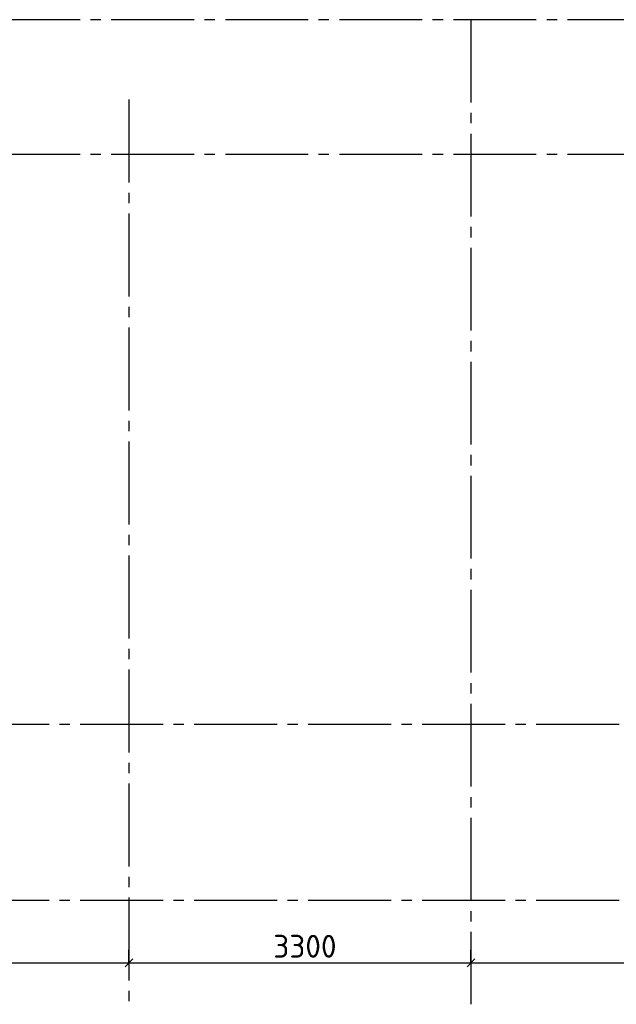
# Model space of a CAD drawing. Header units: millimetres. Extents: x 40580 to 1930067, y -240640 to 81020.
# Tile 513 of 656: x 1210490 to 1216246, y -224300 to -214800. Entities that reach past the tile are written whole.
import ezdxf

# ---------------------------------------------------------------- set-up
doc = ezdxf.new("R2010")
doc.units = ezdxf.units.MM
doc.linetypes.add('______5', pattern=[1100, 800, -100, 100, -100])
doc.linetypes.add('CENTER', pattern=[2, 1.25, -0.25, 0.25, -0.25])
doc.layers.add('Standard', color=7, linetype='Continuous', lineweight=25)
doc.layers.add('ОСИ', color=7, linetype='CENTER', lineweight=15)
doc.styles.add('ISOCPEUR', font='isocpeur.ttf')

msp = doc.modelspace()

# ---------------------------------------------------------------- linework, layer by layer
at = {"layer": 'Standard', "color": 251, "linetype": 'Continuous', "lineweight": -3, "true_color": 0x656565, "transparency": 33554687}
for p, q in [((1211543.9, -223899.7), (1211543.9, -223774.7)), ((1214843.9, -223899.7), (1214843.9, -223774.7)), ((1211543.9, -223899.7), (1211543.9, -224024.7)), ((1211543.9, -223899.7), (1211543.9, -223899.7)), ((1214843.9, -223899.7), (1214843.9, -224024.7)), ((1214843.9, -223899.7), (1214843.9, -223899.7))]:
    msp.add_line(p, q, dxfattribs=at)
at = {"layer": 'Standard', "color": 7, "linetype": 'Continuous', "lineweight": -3, "transparency": 33554687}
for p, q in [((1208243.9, -223899.7), (1211543.9, -223899.7)), ((1211543.9, -223899.7), (1214843.9, -223899.7)), ((1214843.9, -223899.7), (1218763.9, -223899.7))]:
    msp.add_line(p, q, dxfattribs=at)
at = {"layer": 'Standard', "color": 7, "linetype": 'Continuous', "lineweight": 25, "transparency": 33554687}
for p, q in [((1211506.4, -223937.2), (1211581.4, -223862.2)), ((1214806.4, -223937.2), (1214881.4, -223862.2))]:
    msp.add_line(p, q, dxfattribs=at)
at = {"layer": 'ОСИ', "color": 8, "linetype": '______5', "lineweight": -3, "transparency": 33554687}
for p, q in [((1223173.9, -214799.7), (1191313.9, -214799.7)), ((1214843.9, -214799.7), (1214843.9, -224299.7)), ((1211543.9, -215569.7), (1211543.9, -224299.7)), ((1223173.9, -216099.7), (1191313.9, -216099.7)), ((1223173.9, -216099.7), (1191313.9, -216099.7)), ((1222873.9, -221599.7), (1191313.9, -221599.7)), ((1222873.9, -223299.7), (1191313.9, -223299.7))]:
    msp.add_line(p, q, dxfattribs=at)

# ---------------------------------------------------------------- texts
at = {"layer": 'Standard', "color": 7, "linetype": 'Continuous', "lineweight": 25, "transparency": 33554687, "insert": (1212935.8, -223849.7), "char_height": 220, "width": 641.47, "attachment_point": 7, "style": 'ISOCPEUR'}
msp.add_mtext('3300', dxfattribs=at)

doc.saveas('drawing.dxf')
